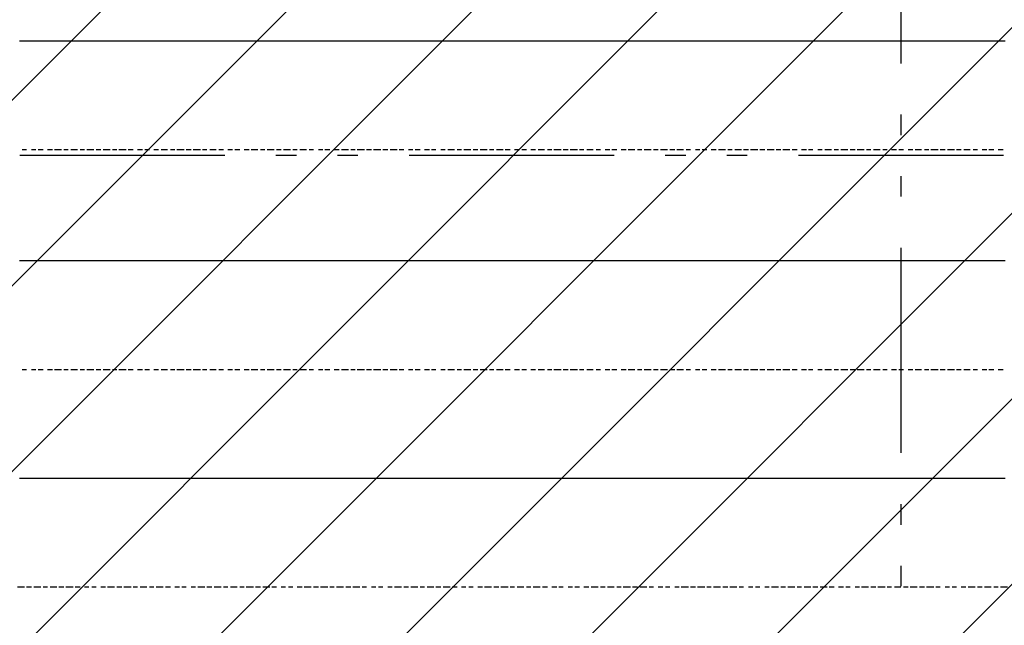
# Model space of a CAD drawing. Extents: x 997 to 109698, y 921 to 94021.
# Tile 508 of 656: x 20085 to 21887, y 46170 to 47277. Entities that reach past the tile are written whole.
import ezdxf

# ---------------------------------------------------------------- set-up
doc = ezdxf.new("R2010")
doc.units = 0
doc.header["$MEASUREMENT"] = 0
for name, color, linetype in [('12', 7, 'CONTINUOUS'), ('28', 7, 'CONTINUOUS'), ('40', 7, 'CONTINUOUS')]:
    doc.layers.add(name, color=color, linetype=linetype)

msp = doc.modelspace()

# ---------------------------------------------------------------- linework, layer by layer
at = {"layer": '12', "color": 5}
for p, q in [((20084.630503, 47238.563401), (20097.630503, 47238.563401)), ((20097.630503, 47238.563401), (20106.630503, 47238.563401)), ((20106.630503, 47238.563401), (20114.630503, 47238.563401)), ((20114.630503, 47238.563401), (20127.630503, 47238.563401)), ((20127.630503, 47238.563401), (20135.630503, 47238.563401)), ((20135.630503, 47238.563401), (20148.630503, 47238.563401)), ((20148.630503, 47238.563401), (20156.630503, 47238.563401)), ((20156.630503, 47238.563401), (20165.630503, 47238.563401)), ((20165.630503, 47238.563401), (20178.630503, 47238.563401)), ((20178.630503, 47238.563401), (20186.630503, 47238.563401)), ((20186.630503, 47238.563401), (20195.630503, 47238.563401)), ((20195.630503, 47238.563401), (20207.630503, 47238.563401)), ((20207.630503, 47238.563401), (20216.630503, 47238.563401)), ((20216.630503, 47238.563401), (20224.630503, 47238.563401)), ((20224.630503, 47238.563401), (20237.630503, 47238.563401)), ((20237.630503, 47238.563401), (20245.630503, 47238.563401)), ((20245.630503, 47238.563401), (20258.630503, 47238.563401)), ((20258.630503, 47238.563401), (20266.630503, 47238.563401)), ((20266.630503, 47238.563401), (20275.630503, 47238.563401)), ((20275.630503, 47238.563401), (20288.630503, 47238.563401)), ((20288.630503, 47238.563401), (20296.630503, 47238.563401)), ((20296.630503, 47238.563401), (20305.630503, 47238.563401)), ((20305.630503, 47238.563401), (20317.630503, 47238.563401)), ((20317.630503, 47238.563401), (20326.630503, 47238.563401)), ((20326.630503, 47238.563401), (20334.630503, 47238.563401)), ((20334.630503, 47238.563401), (20347.630503, 47238.563401)), ((20347.630503, 47238.563401), (20355.630503, 47238.563401)), ((20355.630503, 47238.563401), (20368.630503, 47238.563401)), ((20368.630503, 47238.563401), (20377.630503, 47238.563401)), ((20377.630503, 47238.563401), (20385.630503, 47238.563401)), ((20385.630503, 47238.563401), (20398.630503, 47238.563401)), ((20398.630503, 47238.563401), (20406.630503, 47238.563401)), ((20406.630503, 47238.563401), (20415.630503, 47238.563401)), ((20415.630503, 47238.563401), (20427.630503, 47238.563401)), ((20427.630503, 47238.563401), (20436.630503, 47238.563401)), ((20436.630503, 47238.563401), (20444.630503, 47238.563401)), ((20444.630503, 47238.563401), (20457.630503, 47238.563401)), ((20457.630503, 47238.563401), (20465.630503, 47238.563401)), ((20465.630503, 47238.563401), (20478.630503, 47238.563401)), ((20478.630503, 47238.563401), (20487.630503, 47238.563401)), ((20487.630503, 47238.563401), (20495.630503, 47238.563401)), ((20495.630503, 47238.563401), (20508.630503, 47238.563401)), ((20508.630503, 47238.563401), (20516.630503, 47238.563401)), ((20516.630503, 47238.563401), (20525.630503, 47238.563401)), ((20525.630503, 47238.563401), (20537.630503, 47238.563401)), ((20537.630503, 47238.563401), (20546.630503, 47238.563401)), ((20546.630503, 47238.563401), (20554.630503, 47238.563401)), ((20554.630503, 47238.563401), (20567.630503, 47238.563401)), ((20567.630503, 47238.563401), (20576.630503, 47238.563401)), ((20576.630503, 47238.563401), (20584.630503, 47238.563401)), ((20584.630503, 47238.563401), (20597.630503, 47238.563401)), ((20597.630503, 47238.563401), (20605.630503, 47238.563401)), ((20605.630503, 47238.563401), (20618.630503, 47238.563401)), ((20618.630503, 47238.563401), (20626.630503, 47238.563401)), ((20626.630503, 47238.563401), (20635.630503, 47238.563401)), ((20635.630503, 47238.563401), (20648.630503, 47238.563401)), ((20648.630503, 47238.563401), (20656.630503, 47238.563401)), ((20656.630503, 47238.563401), (20664.630503, 47238.563401)), ((20664.630503, 47238.563401), (20677.630503, 47238.563401)), ((20677.630503, 47238.563401), (20686.630503, 47238.563401)), ((20686.630503, 47238.563401), (20694.630503, 47238.563401)), ((20694.630503, 47238.563401), (20707.630503, 47238.563401)), ((20707.630503, 47238.563401), (20715.630503, 47238.563401)), ((20715.630503, 47238.563401), (20728.630503, 47238.563401)), ((20728.630503, 47238.563401), (20736.630503, 47238.563401)), ((20736.630503, 47238.563401), (20745.630503, 47238.563401)), ((20745.630503, 47238.563401), (20758.630503, 47238.563401)), ((20758.630503, 47238.563401), (20766.630503, 47238.563401)), ((20766.630503, 47238.563401), (20775.630503, 47238.563401)), ((20775.630503, 47238.563401), (20787.630503, 47238.563401)), ((20787.630503, 47238.563401), (20796.630503, 47238.563401)), ((20796.630503, 47238.563401), (20804.630503, 47238.563401)), ((20804.630503, 47238.563401), (20817.630503, 47238.563401)), ((20817.630503, 47238.563401), (20825.630503, 47238.563401)), ((20825.630503, 47238.563401), (20838.630503, 47238.563401)), ((20838.630503, 47238.563401), (20846.630503, 47238.563401)), ((20846.630503, 47238.563401), (20855.630503, 47238.563401)), ((20855.630503, 47238.563401), (20868.630503, 47238.563401)), ((20868.630503, 47238.563401), (20876.630503, 47238.563401)), ((20876.630503, 47238.563401), (20885.630503, 47238.563401)), ((20885.630503, 47238.563401), (20897.630503, 47238.563401)), ((20897.630503, 47238.563401), (20906.630503, 47238.563401)), ((20906.630503, 47238.563401), (20914.630503, 47238.563401)), ((20914.630503, 47238.563401), (20927.630503, 47238.563401)), ((20927.630503, 47238.563401), (20935.630503, 47238.563401)), ((20935.630503, 47238.563401), (20948.630503, 47238.563401)), ((20948.630503, 47238.563401), (20957.630503, 47238.563401)), ((20957.630503, 47238.563401), (20965.630503, 47238.563401)), ((20965.630503, 47238.563401), (20978.630503, 47238.563401)), ((20978.630503, 47238.563401), (20986.630503, 47238.563401)), ((20986.630503, 47238.563401), (20995.630503, 47238.563401)), ((20995.630503, 47238.563401), (21007.630503, 47238.563401)), ((21007.630503, 47238.563401), (21016.630503, 47238.563401)), ((21016.630503, 47238.563401), (21024.630503, 47238.563401)), ((21024.630503, 47238.563401), (21037.630503, 47238.563401)), ((21037.630503, 47238.563401), (21045.630503, 47238.563401)), ((21045.630503, 47238.563401), (21058.630503, 47238.563401)), ((21058.630503, 47238.563401), (21067.630503, 47238.563401)), ((21067.630503, 47238.563401), (21075.630503, 47238.563401)), ((21075.630503, 47238.563401), (21088.630503, 47238.563401)), ((21088.630503, 47238.563401), (21096.630503, 47238.563401)), ((21096.630503, 47238.563401), (21105.630503, 47238.563401)), ((21105.630503, 47238.563401), (21117.630503, 47238.563401)), ((21117.630503, 47238.563401), (21126.630503, 47238.563401)), ((21126.630503, 47238.563401), (21134.630503, 47238.563401)), ((21134.630503, 47238.563401), (21147.630503, 47238.563401)), ((21147.630503, 47238.563401), (21156.630503, 47238.563401)), ((21156.630503, 47238.563401), (21164.630503, 47238.563401)), ((21164.630503, 47238.563401), (21177.630503, 47238.563401)), ((21177.630503, 47238.563401), (21185.630503, 47238.563401)), ((21185.630503, 47238.563401), (21198.630503, 47238.563401)), ((21198.630503, 47238.563401), (21206.630503, 47238.563401)), ((21206.630503, 47238.563401), (21215.630503, 47238.563401)), ((21215.630503, 47238.563401), (21227.630503, 47238.563401)), ((21227.630503, 47238.563401), (21236.630503, 47238.563401)), ((21236.630503, 47238.563401), (21244.630503, 47238.563401)), ((21244.630503, 47238.563401), (21257.630503, 47238.563401)), ((21257.630503, 47238.563401), (21266.630503, 47238.563401)), ((21266.630503, 47238.563401), (21274.630503, 47238.563401)), ((21274.630503, 47238.563401), (21287.630503, 47238.563401)), ((21287.630503, 47238.563401), (21295.630503, 47238.563401)), ((21295.630503, 47238.563401), (21308.630503, 47238.563401)), ((21308.630503, 47238.563401), (21316.630503, 47238.563401)), ((21316.630503, 47238.563401), (21325.630503, 47238.563401)), ((21325.630503, 47238.563401), (21338.630503, 47238.563401)), ((21338.630503, 47238.563401), (21346.630503, 47238.563401)), ((21346.630503, 47238.563401), (21354.630503, 47238.563401)), ((21354.630503, 47238.563401), (21367.630503, 47238.563401)), ((21367.630503, 47238.563401), (21376.630503, 47238.563401)), ((21376.630503, 47238.563401), (21384.630503, 47238.563401)), ((21384.630503, 47238.563401), (21397.630503, 47238.563401)), ((21397.630503, 47238.563401), (21405.630503, 47238.563401)), ((21405.630503, 47238.563401), (21418.630503, 47238.563401)), ((21418.630503, 47238.563401), (21426.630503, 47238.563401)), ((21426.630503, 47238.563401), (21435.630503, 47238.563401)), ((21435.630503, 47238.563401), (21448.630503, 47238.563401)), ((21448.630503, 47238.563401), (21456.630503, 47238.563401)), ((21456.630503, 47238.563401), (21465.630503, 47238.563401)), ((21465.630503, 47238.563401), (21477.630503, 47238.563401)), ((21477.630503, 47238.563401), (21486.630503, 47238.563401)), ((21486.630503, 47238.563401), (21494.630503, 47238.563401)), ((21494.630503, 47238.563401), (21507.630503, 47238.563401)), ((21507.630503, 47238.563401), (21515.630503, 47238.563401)), ((21515.630503, 47238.563401), (21528.630503, 47238.563401)), ((21528.630503, 47238.563401), (21536.630503, 47238.563401)), ((21536.630503, 47238.563401), (21545.630503, 47238.563401)), ((21545.630503, 47238.563401), (21558.630503, 47238.563401)), ((21558.630503, 47238.563401), (21566.630503, 47238.563401)), ((21566.630503, 47238.563401), (21575.630503, 47238.563401)), ((21575.630503, 47238.563401), (21587.630503, 47238.563401)), ((21587.630503, 47238.563401), (21596.630503, 47238.563401)), ((21596.630503, 47238.563401), (21604.630503, 47238.563401)), ((21604.630503, 47238.563401), (21617.630503, 47238.563401)), ((21617.630503, 47238.563401), (21625.630503, 47238.563401)), ((21625.630503, 47238.563401), (21638.630503, 47238.563401)), ((21638.630503, 47238.563401), (21647.630503, 47238.563401)), ((21647.630503, 47238.563401), (21655.630503, 47238.563401)), ((21655.630503, 47238.563401), (21668.630503, 47238.563401)), ((21668.630503, 47238.563401), (21676.630503, 47238.563401)), ((21676.630503, 47238.563401), (21685.630503, 47238.563401)), ((21685.630503, 47238.563401), (21697.630503, 47238.563401)), ((21697.630503, 47238.563401), (21706.630503, 47238.563401)), ((21706.630503, 47238.563401), (21714.630503, 47238.563401)), ((21714.630503, 47238.563401), (21727.630503, 47238.563401)), ((21727.630503, 47238.563401), (21735.630503, 47238.563401)), ((21735.630503, 47238.563401), (21744.630503, 47238.563401)), ((21744.630503, 47238.563401), (21757.630503, 47238.563401)), ((21757.630503, 47238.563401), (21765.630503, 47238.563401)), ((21765.630503, 47238.563401), (21778.630503, 47238.563401)), ((21778.630503, 47238.563401), (21786.630503, 47238.563401)), ((21786.630503, 47238.563401), (21795.630503, 47238.563401)), ((21795.630503, 47238.563401), (21807.630503, 47238.563401)), ((21807.630503, 47238.563401), (21816.630503, 47238.563401)), ((21816.630503, 47238.563401), (21824.630503, 47238.563401)), ((21824.630503, 47238.563401), (21837.630503, 47238.563401)), ((21837.630503, 47238.563401), (21846.630503, 47238.563401)), ((21846.630503, 47238.563401), (21854.630503, 47238.563401)), ((21854.630503, 47238.563401), (21867.630503, 47238.563401)), ((21867.630503, 47238.563401), (21875.630503, 47238.563401)), ((21875.630503, 47238.563401), (21888.630503, 47238.563401)), ((20084.630503, 46836.563401), (20097.630503, 46836.563401)), ((20097.630503, 46836.563401), (20106.630503, 46836.563401)), ((20106.630503, 46836.563401), (20114.630503, 46836.563401)), ((20114.630503, 46836.563401), (20127.630503, 46836.563401)), ((20127.630503, 46836.563401), (20135.630503, 46836.563401)), ((20135.630503, 46836.563401), (20148.630503, 46836.563401)), ((20148.630503, 46836.563401), (20156.630503, 46836.563401)), ((20156.630503, 46836.563401), (20165.630503, 46836.563401)), ((20165.630503, 46836.563401), (20178.630503, 46836.563401)), ((20178.630503, 46836.563401), (20186.630503, 46836.563401)), ((20186.630503, 46836.563401), (20195.630503, 46836.563401)), ((20195.630503, 46836.563401), (20207.630503, 46836.563401)), ((20207.630503, 46836.563401), (20216.630503, 46836.563401)), ((20216.630503, 46836.563401), (20224.630503, 46836.563401)), ((20224.630503, 46836.563401), (20237.630503, 46836.563401)), ((20237.630503, 46836.563401), (20245.630503, 46836.563401)), ((20245.630503, 46836.563401), (20258.630503, 46836.563401)), ((20258.630503, 46836.563401), (20266.630503, 46836.563401)), ((20266.630503, 46836.563401), (20275.630503, 46836.563401)), ((20275.630503, 46836.563401), (20288.630503, 46836.563401)), ((20288.630503, 46836.563401), (20296.630503, 46836.563401)), ((20296.630503, 46836.563401), (20305.630503, 46836.563401)), ((20305.630503, 46836.563401), (20317.630503, 46836.563401)), ((20317.630503, 46836.563401), (20326.630503, 46836.563401)), ((20326.630503, 46836.563401), (20334.630503, 46836.563401)), ((20334.630503, 46836.563401), (20347.630503, 46836.563401)), ((20347.630503, 46836.563401), (20355.630503, 46836.563401)), ((20355.630503, 46836.563401), (20368.630503, 46836.563401)), ((20368.630503, 46836.563401), (20377.630503, 46836.563401)), ((20377.630503, 46836.563401), (20385.630503, 46836.563401)), ((20385.630503, 46836.563401), (20398.630503, 46836.563401)), ((20398.630503, 46836.563401), (20406.630503, 46836.563401)), ((20406.630503, 46836.563401), (20415.630503, 46836.563401)), ((20415.630503, 46836.563401), (20427.630503, 46836.563401)), ((20427.630503, 46836.563401), (20436.630503, 46836.563401)), ((20436.630503, 46836.563401), (20444.630503, 46836.563401)), ((20444.630503, 46836.563401), (20457.630503, 46836.563401)), ((20457.630503, 46836.563401), (20465.630503, 46836.563401)), ((20465.630503, 46836.563401), (20478.630503, 46836.563401)), ((20478.630503, 46836.563401), (20487.630503, 46836.563401)), ((20487.630503, 46836.563401), (20495.630503, 46836.563401)), ((20495.630503, 46836.563401), (20508.630503, 46836.563401)), ((20508.630503, 46836.563401), (20516.630503, 46836.563401)), ((20516.630503, 46836.563401), (20525.630503, 46836.563401)), ((20525.630503, 46836.563401), (20537.630503, 46836.563401)), ((20537.630503, 46836.563401), (20546.630503, 46836.563401)), ((20546.630503, 46836.563401), (20554.630503, 46836.563401)), ((20554.630503, 46836.563401), (20567.630503, 46836.563401)), ((20567.630503, 46836.563401), (20576.630503, 46836.563401)), ((20576.630503, 46836.563401), (20584.630503, 46836.563401)), ((20584.630503, 46836.563401), (20597.630503, 46836.563401)), ((20597.630503, 46836.563401), (20605.630503, 46836.563401)), ((20605.630503, 46836.563401), (20618.630503, 46836.563401)), ((20618.630503, 46836.563401), (20626.630503, 46836.563401)), ((20626.630503, 46836.563401), (20635.630503, 46836.563401)), ((20635.630503, 46836.563401), (20648.630503, 46836.563401)), ((20648.630503, 46836.563401), (20656.630503, 46836.563401)), ((20656.630503, 46836.563401), (20664.630503, 46836.563401)), ((20664.630503, 46836.563401), (20677.630503, 46836.563401)), ((20677.630503, 46836.563401), (20686.630503, 46836.563401)), ((20686.630503, 46836.563401), (20694.630503, 46836.563401)), ((20694.630503, 46836.563401), (20707.630503, 46836.563401)), ((20707.630503, 46836.563401), (20715.630503, 46836.563401)), ((20715.630503, 46836.563401), (20728.630503, 46836.563401)), ((20728.630503, 46836.563401), (20736.630503, 46836.563401)), ((20736.630503, 46836.563401), (20745.630503, 46836.563401)), ((20745.630503, 46836.563401), (20758.630503, 46836.563401)), ((20758.630503, 46836.563401), (20766.630503, 46836.563401)), ((20766.630503, 46836.563401), (20775.630503, 46836.563401)), ((20775.630503, 46836.563401), (20787.630503, 46836.563401)), ((20787.630503, 46836.563401), (20796.630503, 46836.563401)), ((20796.630503, 46836.563401), (20804.630503, 46836.563401)), ((20804.630503, 46836.563401), (20817.630503, 46836.563401)), ((20817.630503, 46836.563401), (20825.630503, 46836.563401)), ((20825.630503, 46836.563401), (20838.630503, 46836.563401)), ((20838.630503, 46836.563401), (20846.630503, 46836.563401)), ((20846.630503, 46836.563401), (20855.630503, 46836.563401)), ((20855.630503, 46836.563401), (20868.630503, 46836.563401)), ((20868.630503, 46836.563401), (20876.630503, 46836.563401)), ((20876.630503, 46836.563401), (20885.630503, 46836.563401)), ((20885.630503, 46836.563401), (20897.630503, 46836.563401)), ((20897.630503, 46836.563401), (20906.630503, 46836.563401)), ((20906.630503, 46836.563401), (20914.630503, 46836.563401)), ((20914.630503, 46836.563401), (20927.630503, 46836.563401)), ((20927.630503, 46836.563401), (20935.630503, 46836.563401)), ((20935.630503, 46836.563401), (20948.630503, 46836.563401)), ((20948.630503, 46836.563401), (20957.630503, 46836.563401)), ((20957.630503, 46836.563401), (20965.630503, 46836.563401)), ((20965.630503, 46836.563401), (20978.630503, 46836.563401)), ((20978.630503, 46836.563401), (20986.630503, 46836.563401)), ((20986.630503, 46836.563401), (20995.630503, 46836.563401)), ((20995.630503, 46836.563401), (21007.630503, 46836.563401)), ((21007.630503, 46836.563401), (21016.630503, 46836.563401)), ((21016.630503, 46836.563401), (21024.630503, 46836.563401)), ((21024.630503, 46836.563401), (21037.630503, 46836.563401)), ((21037.630503, 46836.563401), (21045.630503, 46836.563401)), ((21045.630503, 46836.563401), (21058.630503, 46836.563401)), ((21058.630503, 46836.563401), (21067.630503, 46836.563401)), ((21067.630503, 46836.563401), (21075.630503, 46836.563401)), ((21075.630503, 46836.563401), (21088.630503, 46836.563401)), ((21088.630503, 46836.563401), (21096.630503, 46836.563401)), ((21096.630503, 46836.563401), (21105.630503, 46836.563401)), ((21105.630503, 46836.563401), (21117.630503, 46836.563401)), ((21117.630503, 46836.563401), (21126.630503, 46836.563401)), ((21126.630503, 46836.563401), (21134.630503, 46836.563401)), ((21134.630503, 46836.563401), (21147.630503, 46836.563401)), ((21147.630503, 46836.563401), (21156.630503, 46836.563401)), ((21156.630503, 46836.563401), (21164.630503, 46836.563401)), ((21164.630503, 46836.563401), (21177.630503, 46836.563401)), ((21177.630503, 46836.563401), (21185.630503, 46836.563401)), ((21185.630503, 46836.563401), (21198.630503, 46836.563401)), ((21198.630503, 46836.563401), (21206.630503, 46836.563401)), ((21206.630503, 46836.563401), (21215.630503, 46836.563401)), ((21215.630503, 46836.563401), (21227.630503, 46836.563401)), ((21227.630503, 46836.563401), (21236.630503, 46836.563401)), ((21236.630503, 46836.563401), (21244.630503, 46836.563401)), ((21244.630503, 46836.563401), (21257.630503, 46836.563401)), ((21257.630503, 46836.563401), (21266.630503, 46836.563401)), ((21266.630503, 46836.563401), (21274.630503, 46836.563401)), ((21274.630503, 46836.563401), (21287.630503, 46836.563401)), ((21287.630503, 46836.563401), (21295.630503, 46836.563401)), ((21295.630503, 46836.563401), (21308.630503, 46836.563401)), ((21308.630503, 46836.563401), (21316.630503, 46836.563401)), ((21316.630503, 46836.563401), (21325.630503, 46836.563401)), ((21325.630503, 46836.563401), (21338.630503, 46836.563401)), ((21338.630503, 46836.563401), (21346.630503, 46836.563401)), ((21346.630503, 46836.563401), (21354.630503, 46836.563401)), ((21354.630503, 46836.563401), (21367.630503, 46836.563401)), ((21367.630503, 46836.563401), (21376.630503, 46836.563401)), ((21376.630503, 46836.563401), (21384.630503, 46836.563401)), ((21384.630503, 46836.563401), (21397.630503, 46836.563401)), ((21397.630503, 46836.563401), (21405.630503, 46836.563401)), ((21405.630503, 46836.563401), (21418.630503, 46836.563401)), ((21418.630503, 46836.563401), (21426.630503, 46836.563401)), ((21426.630503, 46836.563401), (21435.630503, 46836.563401)), ((21435.630503, 46836.563401), (21448.630503, 46836.563401)), ((21448.630503, 46836.563401), (21456.630503, 46836.563401)), ((21456.630503, 46836.563401), (21465.630503, 46836.563401)), ((21465.630503, 46836.563401), (21477.630503, 46836.563401)), ((21477.630503, 46836.563401), (21486.630503, 46836.563401)), ((21486.630503, 46836.563401), (21494.630503, 46836.563401)), ((21494.630503, 46836.563401), (21507.630503, 46836.563401)), ((21507.630503, 46836.563401), (21515.630503, 46836.563401)), ((21515.630503, 46836.563401), (21528.630503, 46836.563401)), ((21528.630503, 46836.563401), (21536.630503, 46836.563401)), ((21536.630503, 46836.563401), (21545.630503, 46836.563401)), ((21545.630503, 46836.563401), (21558.630503, 46836.563401)), ((21558.630503, 46836.563401), (21566.630503, 46836.563401)), ((21566.630503, 46836.563401), (21575.630503, 46836.563401)), ((21575.630503, 46836.563401), (21587.630503, 46836.563401)), ((21587.630503, 46836.563401), (21596.630503, 46836.563401)), ((21596.630503, 46836.563401), (21604.630503, 46836.563401)), ((21604.630503, 46836.563401), (21617.630503, 46836.563401)), ((21617.630503, 46836.563401), (21625.630503, 46836.563401)), ((21625.630503, 46836.563401), (21638.630503, 46836.563401)), ((21638.630503, 46836.563401), (21647.630503, 46836.563401)), ((21647.630503, 46836.563401), (21655.630503, 46836.563401)), ((21655.630503, 46836.563401), (21668.630503, 46836.563401)), ((21668.630503, 46836.563401), (21676.630503, 46836.563401)), ((21676.630503, 46836.563401), (21685.630503, 46836.563401)), ((21685.630503, 46836.563401), (21697.630503, 46836.563401)), ((21697.630503, 46836.563401), (21706.630503, 46836.563401)), ((21706.630503, 46836.563401), (21714.630503, 46836.563401)), ((21714.630503, 46836.563401), (21727.630503, 46836.563401)), ((21727.630503, 46836.563401), (21735.630503, 46836.563401)), ((21735.630503, 46836.563401), (21744.630503, 46836.563401)), ((21744.630503, 46836.563401), (21757.630503, 46836.563401)), ((21757.630503, 46836.563401), (21765.630503, 46836.563401)), ((21765.630503, 46836.563401), (21778.630503, 46836.563401)), ((21778.630503, 46836.563401), (21786.630503, 46836.563401)), ((21786.630503, 46836.563401), (21795.630503, 46836.563401)), ((21795.630503, 46836.563401), (21807.630503, 46836.563401)), ((21807.630503, 46836.563401), (21816.630503, 46836.563401)), ((21816.630503, 46836.563401), (21824.630503, 46836.563401)), ((21824.630503, 46836.563401), (21837.630503, 46836.563401)), ((21837.630503, 46836.563401), (21846.630503, 46836.563401)), ((21846.630503, 46836.563401), (21854.630503, 46836.563401)), ((21854.630503, 46836.563401), (21867.630503, 46836.563401)), ((21867.630503, 46836.563401), (21875.630503, 46836.563401)), ((21875.630503, 46836.563401), (21888.630503, 46836.563401)), ((20084.630503, 46438.563401), (20097.630503, 46438.563401)), ((20097.630503, 46438.563401), (20106.630503, 46438.563401)), ((20106.630503, 46438.563401), (20114.630503, 46438.563401)), ((20114.630503, 46438.563401), (20127.630503, 46438.563401)), ((20127.630503, 46438.563401), (20135.630503, 46438.563401)), ((20135.630503, 46438.563401), (20148.630503, 46438.563401)), ((20148.630503, 46438.563401), (20156.630503, 46438.563401)), ((20156.630503, 46438.563401), (20165.630503, 46438.563401)), ((20165.630503, 46438.563401), (20178.630503, 46438.563401)), ((20178.630503, 46438.563401), (20186.630503, 46438.563401)), ((20186.630503, 46438.563401), (20195.630503, 46438.563401)), ((20195.630503, 46438.563401), (20207.630503, 46438.563401)), ((20207.630503, 46438.563401), (20216.630503, 46438.563401)), ((20216.630503, 46438.563401), (20224.630503, 46438.563401)), ((20224.630503, 46438.563401), (20237.630503, 46438.563401)), ((20237.630503, 46438.563401), (20245.630503, 46438.563401)), ((20245.630503, 46438.563401), (20258.630503, 46438.563401)), ((20258.630503, 46438.563401), (20266.630503, 46438.563401)), ((20266.630503, 46438.563401), (20275.630503, 46438.563401)), ((20275.630503, 46438.563401), (20288.630503, 46438.563401)), ((20288.630503, 46438.563401), (20296.630503, 46438.563401)), ((20296.630503, 46438.563401), (20305.630503, 46438.563401)), ((20305.630503, 46438.563401), (20317.630503, 46438.563401)), ((20317.630503, 46438.563401), (20326.630503, 46438.563401)), ((20326.630503, 46438.563401), (20334.630503, 46438.563401)), ((20334.630503, 46438.563401), (20347.630503, 46438.563401)), ((20347.630503, 46438.563401), (20355.630503, 46438.563401)), ((20355.630503, 46438.563401), (20368.630503, 46438.563401)), ((20368.630503, 46438.563401), (20377.630503, 46438.563401)), ((20377.630503, 46438.563401), (20385.630503, 46438.563401)), ((20385.630503, 46438.563401), (20398.630503, 46438.563401)), ((20398.630503, 46438.563401), (20406.630503, 46438.563401)), ((20406.630503, 46438.563401), (20415.630503, 46438.563401)), ((20415.630503, 46438.563401), (20427.630503, 46438.563401)), ((20427.630503, 46438.563401), (20436.630503, 46438.563401)), ((20436.630503, 46438.563401), (20444.630503, 46438.563401)), ((20444.630503, 46438.563401), (20457.630503, 46438.563401)), ((20457.630503, 46438.563401), (20465.630503, 46438.563401)), ((20465.630503, 46438.563401), (20478.630503, 46438.563401)), ((20478.630503, 46438.563401), (20487.630503, 46438.563401)), ((20487.630503, 46438.563401), (20495.630503, 46438.563401)), ((20495.630503, 46438.563401), (20508.630503, 46438.563401)), ((20508.630503, 46438.563401), (20516.630503, 46438.563401)), ((20516.630503, 46438.563401), (20525.630503, 46438.563401)), ((20525.630503, 46438.563401), (20537.630503, 46438.563401)), ((20537.630503, 46438.563401), (20546.630503, 46438.563401)), ((20546.630503, 46438.563401), (20554.630503, 46438.563401)), ((20554.630503, 46438.563401), (20567.630503, 46438.563401)), ((20567.630503, 46438.563401), (20576.630503, 46438.563401)), ((20576.630503, 46438.563401), (20584.630503, 46438.563401)), ((20584.630503, 46438.563401), (20597.630503, 46438.563401)), ((20597.630503, 46438.563401), (20605.630503, 46438.563401)), ((20605.630503, 46438.563401), (20618.630503, 46438.563401)), ((20618.630503, 46438.563401), (20626.630503, 46438.563401)), ((20626.630503, 46438.563401), (20635.630503, 46438.563401)), ((20635.630503, 46438.563401), (20648.630503, 46438.563401)), ((20648.630503, 46438.563401), (20656.630503, 46438.563401)), ((20656.630503, 46438.563401), (20664.630503, 46438.563401)), ((20664.630503, 46438.563401), (20677.630503, 46438.563401)), ((20677.630503, 46438.563401), (20686.630503, 46438.563401)), ((20686.630503, 46438.563401), (20694.630503, 46438.563401)), ((20694.630503, 46438.563401), (20707.630503, 46438.563401)), ((20707.630503, 46438.563401), (20715.630503, 46438.563401)), ((20715.630503, 46438.563401), (20728.630503, 46438.563401)), ((20728.630503, 46438.563401), (20736.630503, 46438.563401)), ((20736.630503, 46438.563401), (20745.630503, 46438.563401)), ((20745.630503, 46438.563401), (20758.630503, 46438.563401)), ((20758.630503, 46438.563401), (20766.630503, 46438.563401)), ((20766.630503, 46438.563401), (20775.630503, 46438.563401)), ((20775.630503, 46438.563401), (20787.630503, 46438.563401)), ((20787.630503, 46438.563401), (20796.630503, 46438.563401)), ((20796.630503, 46438.563401), (20804.630503, 46438.563401)), ((20804.630503, 46438.563401), (20817.630503, 46438.563401)), ((20817.630503, 46438.563401), (20825.630503, 46438.563401)), ((20825.630503, 46438.563401), (20838.630503, 46438.563401)), ((20838.630503, 46438.563401), (20846.630503, 46438.563401)), ((20846.630503, 46438.563401), (20855.630503, 46438.563401)), ((20855.630503, 46438.563401), (20868.630503, 46438.563401)), ((20868.630503, 46438.563401), (20876.630503, 46438.563401)), ((20876.630503, 46438.563401), (20885.630503, 46438.563401)), ((20885.630503, 46438.563401), (20897.630503, 46438.563401)), ((20897.630503, 46438.563401), (20906.630503, 46438.563401)), ((20906.630503, 46438.563401), (20914.630503, 46438.563401)), ((20914.630503, 46438.563401), (20927.630503, 46438.563401)), ((20927.630503, 46438.563401), (20935.630503, 46438.563401)), ((20935.630503, 46438.563401), (20948.630503, 46438.563401)), ((20948.630503, 46438.563401), (20957.630503, 46438.563401)), ((20957.630503, 46438.563401), (20965.630503, 46438.563401)), ((20965.630503, 46438.563401), (20978.630503, 46438.563401)), ((20978.630503, 46438.563401), (20986.630503, 46438.563401)), ((20986.630503, 46438.563401), (20995.630503, 46438.563401)), ((20995.630503, 46438.563401), (21007.630503, 46438.563401)), ((21007.630503, 46438.563401), (21016.630503, 46438.563401)), ((21016.630503, 46438.563401), (21024.630503, 46438.563401)), ((21024.630503, 46438.563401), (21037.630503, 46438.563401)), ((21037.630503, 46438.563401), (21045.630503, 46438.563401)), ((21045.630503, 46438.563401), (21058.630503, 46438.563401)), ((21058.630503, 46438.563401), (21067.630503, 46438.563401)), ((21067.630503, 46438.563401), (21075.630503, 46438.563401)), ((21075.630503, 46438.563401), (21088.630503, 46438.563401)), ((21088.630503, 46438.563401), (21096.630503, 46438.563401)), ((21096.630503, 46438.563401), (21105.630503, 46438.563401)), ((21105.630503, 46438.563401), (21117.630503, 46438.563401)), ((21117.630503, 46438.563401), (21126.630503, 46438.563401)), ((21126.630503, 46438.563401), (21134.630503, 46438.563401)), ((21134.630503, 46438.563401), (21147.630503, 46438.563401)), ((21147.630503, 46438.563401), (21156.630503, 46438.563401)), ((21156.630503, 46438.563401), (21164.630503, 46438.563401)), ((21164.630503, 46438.563401), (21177.630503, 46438.563401)), ((21177.630503, 46438.563401), (21185.630503, 46438.563401)), ((21185.630503, 46438.563401), (21198.630503, 46438.563401)), ((21198.630503, 46438.563401), (21206.630503, 46438.563401)), ((21206.630503, 46438.563401), (21215.630503, 46438.563401)), ((21215.630503, 46438.563401), (21227.630503, 46438.563401)), ((21227.630503, 46438.563401), (21236.630503, 46438.563401)), ((21236.630503, 46438.563401), (21244.630503, 46438.563401)), ((21244.630503, 46438.563401), (21257.630503, 46438.563401)), ((21257.630503, 46438.563401), (21266.630503, 46438.563401)), ((21266.630503, 46438.563401), (21274.630503, 46438.563401)), ((21274.630503, 46438.563401), (21287.630503, 46438.563401)), ((21287.630503, 46438.563401), (21295.630503, 46438.563401)), ((21295.630503, 46438.563401), (21308.630503, 46438.563401)), ((21308.630503, 46438.563401), (21316.630503, 46438.563401)), ((21316.630503, 46438.563401), (21325.630503, 46438.563401)), ((21325.630503, 46438.563401), (21338.630503, 46438.563401)), ((21338.630503, 46438.563401), (21346.630503, 46438.563401)), ((21346.630503, 46438.563401), (21354.630503, 46438.563401)), ((21354.630503, 46438.563401), (21367.630503, 46438.563401)), ((21367.630503, 46438.563401), (21376.630503, 46438.563401)), ((21376.630503, 46438.563401), (21384.630503, 46438.563401)), ((21384.630503, 46438.563401), (21397.630503, 46438.563401)), ((21397.630503, 46438.563401), (21405.630503, 46438.563401)), ((21405.630503, 46438.563401), (21418.630503, 46438.563401)), ((21418.630503, 46438.563401), (21426.630503, 46438.563401)), ((21426.630503, 46438.563401), (21435.630503, 46438.563401)), ((21435.630503, 46438.563401), (21448.630503, 46438.563401)), ((21448.630503, 46438.563401), (21456.630503, 46438.563401)), ((21456.630503, 46438.563401), (21465.630503, 46438.563401)), ((21465.630503, 46438.563401), (21477.630503, 46438.563401)), ((21477.630503, 46438.563401), (21486.630503, 46438.563401)), ((21486.630503, 46438.563401), (21494.630503, 46438.563401)), ((21494.630503, 46438.563401), (21507.630503, 46438.563401)), ((21507.630503, 46438.563401), (21515.630503, 46438.563401)), ((21515.630503, 46438.563401), (21528.630503, 46438.563401)), ((21528.630503, 46438.563401), (21536.630503, 46438.563401)), ((21536.630503, 46438.563401), (21545.630503, 46438.563401)), ((21545.630503, 46438.563401), (21558.630503, 46438.563401)), ((21558.630503, 46438.563401), (21566.630503, 46438.563401)), ((21566.630503, 46438.563401), (21575.630503, 46438.563401)), ((21575.630503, 46438.563401), (21587.630503, 46438.563401)), ((21587.630503, 46438.563401), (21596.630503, 46438.563401)), ((21596.630503, 46438.563401), (21604.630503, 46438.563401)), ((21604.630503, 46438.563401), (21617.630503, 46438.563401)), ((21617.630503, 46438.563401), (21625.630503, 46438.563401)), ((21625.630503, 46438.563401), (21638.630503, 46438.563401)), ((21638.630503, 46438.563401), (21647.630503, 46438.563401)), ((21647.630503, 46438.563401), (21655.630503, 46438.563401)), ((21655.630503, 46438.563401), (21668.630503, 46438.563401)), ((21668.630503, 46438.563401), (21676.630503, 46438.563401)), ((21676.630503, 46438.563401), (21685.630503, 46438.563401)), ((21685.630503, 46438.563401), (21697.630503, 46438.563401)), ((21697.630503, 46438.563401), (21706.630503, 46438.563401)), ((21706.630503, 46438.563401), (21714.630503, 46438.563401)), ((21714.630503, 46438.563401), (21727.630503, 46438.563401)), ((21727.630503, 46438.563401), (21735.630503, 46438.563401)), ((21735.630503, 46438.563401), (21744.630503, 46438.563401)), ((21744.630503, 46438.563401), (21757.630503, 46438.563401)), ((21757.630503, 46438.563401), (21765.630503, 46438.563401)), ((21765.630503, 46438.563401), (21778.630503, 46438.563401)), ((21778.630503, 46438.563401), (21786.630503, 46438.563401)), ((21786.630503, 46438.563401), (21795.630503, 46438.563401)), ((21795.630503, 46438.563401), (21807.630503, 46438.563401)), ((21807.630503, 46438.563401), (21816.630503, 46438.563401)), ((21816.630503, 46438.563401), (21824.630503, 46438.563401)), ((21824.630503, 46438.563401), (21837.630503, 46438.563401)), ((21837.630503, 46438.563401), (21846.630503, 46438.563401)), ((21846.630503, 46438.563401), (21854.630503, 46438.563401)), ((21854.630503, 46438.563401), (21867.630503, 46438.563401)), ((21867.630503, 46438.563401), (21875.630503, 46438.563401)), ((21875.630503, 46438.563401), (21888.630503, 46438.563401))]:
    msp.add_line(p, q, dxfattribs=at)
at = {"layer": '12', "color": 1}
for p, q in [((20089.630503, 47039.563401), (20097.630503, 47039.563401)), ((20106.630503, 47039.563401), (20114.630503, 47039.563401)), ((20118.630503, 47039.563401), (20127.630503, 47039.563401)), ((20135.630503, 47039.563401), (20144.630503, 47039.563401)), ((20148.630503, 47039.563401), (20161.630503, 47039.563401)), ((20165.630503, 47039.563401), (20173.630503, 47039.563401)), ((20178.630503, 47039.563401), (20190.630503, 47039.563401)), ((20195.630503, 47039.563401), (20203.630503, 47039.563401)), ((20207.630503, 47039.563401), (20220.630503, 47039.563401)), ((20224.630503, 47039.563401), (20233.630503, 47039.563401)), ((20237.630503, 47039.563401), (20250.630503, 47039.563401)), ((20254.630503, 47039.563401), (20262.630503, 47039.563401)), ((20266.630503, 47039.563401), (20279.630503, 47039.563401)), ((20283.630503, 47039.563401), (20292.630503, 47039.563401)), ((20300.630503, 47039.563401), (20309.630503, 47039.563401)), ((20313.630503, 47039.563401), (20322.630503, 47039.563401)), ((20330.630503, 47039.563401), (20338.630503, 47039.563401)), ((20343.630503, 47039.563401), (20355.630503, 47039.563401)), ((20360.630503, 47039.563401), (20368.630503, 47039.563401)), ((20372.630503, 47039.563401), (20385.630503, 47039.563401)), ((20389.630503, 47039.563401), (20398.630503, 47039.563401)), ((20402.630503, 47039.563401), (20415.630503, 47039.563401)), ((20419.630503, 47039.563401), (20427.630503, 47039.563401)), ((20432.630503, 47039.563401), (20444.630503, 47039.563401)), ((20449.630503, 47039.563401), (20457.630503, 47039.563401)), ((20465.630503, 47039.563401), (20474.630503, 47039.563401)), ((20478.630503, 47039.563401), (20487.630503, 47039.563401)), ((20495.630503, 47039.563401), (20504.630503, 47039.563401)), ((20508.630503, 47039.563401), (20520.630503, 47039.563401)), ((20525.630503, 47039.563401), (20533.630503, 47039.563401)), ((20537.630503, 47039.563401), (20550.630503, 47039.563401)), ((20554.630503, 47039.563401), (20563.630503, 47039.563401)), ((20567.630503, 47039.563401), (20580.630503, 47039.563401)), ((20584.630503, 47039.563401), (20592.630503, 47039.563401)), ((20597.630503, 47039.563401), (20609.630503, 47039.563401)), ((20614.630503, 47039.563401), (20622.630503, 47039.563401)), ((20631.630503, 47039.563401), (20639.630503, 47039.563401)), ((20643.630503, 47039.563401), (20652.630503, 47039.563401)), ((20660.630503, 47039.563401), (20669.630503, 47039.563401)), ((20673.630503, 47039.563401), (20686.630503, 47039.563401)), ((20690.630503, 47039.563401), (20698.630503, 47039.563401)), ((20702.630503, 47039.563401), (20715.630503, 47039.563401)), ((20719.630503, 47039.563401), (20728.630503, 47039.563401)), ((20732.630503, 47039.563401), (20745.630503, 47039.563401)), ((20749.630503, 47039.563401), (20758.630503, 47039.563401)), ((20762.630503, 47039.563401), (20775.630503, 47039.563401)), ((20779.630503, 47039.563401), (20787.630503, 47039.563401)), ((20796.630503, 47039.563401), (20804.630503, 47039.563401)), ((20808.630503, 47039.563401), (20817.630503, 47039.563401)), ((20825.630503, 47039.563401), (20834.630503, 47039.563401)), ((20838.630503, 47039.563401), (20846.630503, 47039.563401)), ((20855.630503, 47039.563401), (20863.630503, 47039.563401)), ((20868.630503, 47039.563401), (20880.630503, 47039.563401)), ((20885.630503, 47039.563401), (20893.630503, 47039.563401)), ((20897.630503, 47039.563401), (20910.630503, 47039.563401)), ((20914.630503, 47039.563401), (20923.630503, 47039.563401)), ((20927.630503, 47039.563401), (20940.630503, 47039.563401)), ((20944.630503, 47039.563401), (20952.630503, 47039.563401)), ((20957.630503, 47039.563401), (20969.630503, 47039.563401)), ((20973.630503, 47039.563401), (20982.630503, 47039.563401)), ((20990.630503, 47039.563401), (20999.630503, 47039.563401)), ((21003.630503, 47039.563401), (21012.630503, 47039.563401)), ((21020.630503, 47039.563401), (21028.630503, 47039.563401)), ((21033.630503, 47039.563401), (21045.630503, 47039.563401)), ((21050.630503, 47039.563401), (21058.630503, 47039.563401)), ((21062.630503, 47039.563401), (21075.630503, 47039.563401)), ((21079.630503, 47039.563401), (21088.630503, 47039.563401)), ((21092.630503, 47039.563401), (21105.630503, 47039.563401)), ((21109.630503, 47039.563401), (21117.630503, 47039.563401)), ((21122.630503, 47039.563401), (21134.630503, 47039.563401)), ((21139.630503, 47039.563401), (21147.630503, 47039.563401)), ((21156.630503, 47039.563401), (21164.630503, 47039.563401)), ((21168.630503, 47039.563401), (21177.630503, 47039.563401)), ((21185.630503, 47039.563401), (21194.630503, 47039.563401)), ((21198.630503, 47039.563401), (21210.630503, 47039.563401)), ((21215.630503, 47039.563401), (21223.630503, 47039.563401)), ((21227.630503, 47039.563401), (21240.630503, 47039.563401)), ((21244.630503, 47039.563401), (21253.630503, 47039.563401)), ((21257.630503, 47039.563401), (21270.630503, 47039.563401)), ((21274.630503, 47039.563401), (21283.630503, 47039.563401)), ((21287.630503, 47039.563401), (21299.630503, 47039.563401)), ((21304.630503, 47039.563401), (21312.630503, 47039.563401)), ((21321.630503, 47039.563401), (21329.630503, 47039.563401)), ((21333.630503, 47039.563401), (21342.630503, 47039.563401)), ((21350.630503, 47039.563401), (21359.630503, 47039.563401)), ((21363.630503, 47039.563401), (21376.630503, 47039.563401)), ((21380.630503, 47039.563401), (21388.630503, 47039.563401)), ((21393.630503, 47039.563401), (21405.630503, 47039.563401)), ((21409.630503, 47039.563401), (21418.630503, 47039.563401)), ((21422.630503, 47039.563401), (21435.630503, 47039.563401)), ((21439.630503, 47039.563401), (21448.630503, 47039.563401)), ((21452.630503, 47039.563401), (21465.630503, 47039.563401)), ((21469.630503, 47039.563401), (21477.630503, 47039.563401)), ((21481.630503, 47039.563401), (21494.630503, 47039.563401)), ((21498.630503, 47039.563401), (21507.630503, 47039.563401)), ((21515.630503, 47039.563401), (21524.630503, 47039.563401)), ((21528.630503, 47039.563401), (21536.630503, 47039.563401)), ((21545.630503, 47039.563401), (21553.630503, 47039.563401)), ((21558.630503, 47039.563401), (21570.630503, 47039.563401)), ((21575.630503, 47039.563401), (21583.630503, 47039.563401)), ((21587.630503, 47039.563401), (21600.630503, 47039.563401)), ((21604.630503, 47039.563401), (21613.630503, 47039.563401)), ((21617.630503, 47039.563401), (21630.630503, 47039.563401)), ((21634.630503, 47039.563401), (21642.630503, 47039.563401)), ((21647.630503, 47039.563401), (21659.630503, 47039.563401)), ((21664.630503, 47039.563401), (21672.630503, 47039.563401)), ((21680.630503, 47039.563401), (21689.630503, 47039.563401)), ((21693.630503, 47039.563401), (21702.630503, 47039.563401)), ((21710.630503, 47039.563401), (21719.630503, 47039.563401)), ((21723.630503, 47039.563401), (21735.630503, 47039.563401)), ((21740.630503, 47039.563401), (21748.630503, 47039.563401)), ((21752.630503, 47039.563401), (21765.630503, 47039.563401)), ((21769.630503, 47039.563401), (21778.630503, 47039.563401)), ((21782.630503, 47039.563401), (21795.630503, 47039.563401)), ((21799.630503, 47039.563401), (21807.630503, 47039.563401)), ((21812.630503, 47039.563401), (21824.630503, 47039.563401)), ((21829.630503, 47039.563401), (21837.630503, 47039.563401)), ((21846.630503, 47039.563401), (21854.630503, 47039.563401)), ((21858.630503, 47039.563401), (21867.630503, 47039.563401)), ((21875.630503, 47039.563401), (21884.630503, 47039.563401)), ((20089.630503, 46637.563401), (20097.630503, 46637.563401)), ((20106.630503, 46637.563401), (20114.630503, 46637.563401)), ((20118.630503, 46637.563401), (20127.630503, 46637.563401)), ((20135.630503, 46637.563401), (20144.630503, 46637.563401)), ((20148.630503, 46637.563401), (20161.630503, 46637.563401)), ((20165.630503, 46637.563401), (20173.630503, 46637.563401)), ((20178.630503, 46637.563401), (20190.630503, 46637.563401)), ((20195.630503, 46637.563401), (20203.630503, 46637.563401)), ((20207.630503, 46637.563401), (20220.630503, 46637.563401)), ((20224.630503, 46637.563401), (20233.630503, 46637.563401)), ((20237.630503, 46637.563401), (20250.630503, 46637.563401)), ((20254.630503, 46637.563401), (20262.630503, 46637.563401)), ((20266.630503, 46637.563401), (20279.630503, 46637.563401)), ((20283.630503, 46637.563401), (20292.630503, 46637.563401)), ((20300.630503, 46637.563401), (20309.630503, 46637.563401)), ((20313.630503, 46637.563401), (20322.630503, 46637.563401)), ((20330.630503, 46637.563401), (20338.630503, 46637.563401)), ((20343.630503, 46637.563401), (20355.630503, 46637.563401)), ((20360.630503, 46637.563401), (20368.630503, 46637.563401)), ((20372.630503, 46637.563401), (20385.630503, 46637.563401)), ((20389.630503, 46637.563401), (20398.630503, 46637.563401)), ((20402.630503, 46637.563401), (20415.630503, 46637.563401)), ((20419.630503, 46637.563401), (20427.630503, 46637.563401)), ((20432.630503, 46637.563401), (20444.630503, 46637.563401)), ((20449.630503, 46637.563401), (20457.630503, 46637.563401)), ((20465.630503, 46637.563401), (20474.630503, 46637.563401)), ((20478.630503, 46637.563401), (20487.630503, 46637.563401)), ((20495.630503, 46637.563401), (20504.630503, 46637.563401)), ((20508.630503, 46637.563401), (20520.630503, 46637.563401)), ((20525.630503, 46637.563401), (20533.630503, 46637.563401)), ((20537.630503, 46637.563401), (20550.630503, 46637.563401)), ((20554.630503, 46637.563401), (20563.630503, 46637.563401)), ((20567.630503, 46637.563401), (20580.630503, 46637.563401)), ((20584.630503, 46637.563401), (20592.630503, 46637.563401)), ((20597.630503, 46637.563401), (20609.630503, 46637.563401)), ((20614.630503, 46637.563401), (20622.630503, 46637.563401)), ((20631.630503, 46637.563401), (20639.630503, 46637.563401)), ((20643.630503, 46637.563401), (20652.630503, 46637.563401)), ((20660.630503, 46637.563401), (20669.630503, 46637.563401)), ((20673.630503, 46637.563401), (20686.630503, 46637.563401)), ((20690.630503, 46637.563401), (20698.630503, 46637.563401)), ((20702.630503, 46637.563401), (20715.630503, 46637.563401)), ((20719.630503, 46637.563401), (20728.630503, 46637.563401)), ((20732.630503, 46637.563401), (20745.630503, 46637.563401)), ((20749.630503, 46637.563401), (20758.630503, 46637.563401)), ((20762.630503, 46637.563401), (20775.630503, 46637.563401)), ((20779.630503, 46637.563401), (20787.630503, 46637.563401)), ((20796.630503, 46637.563401), (20804.630503, 46637.563401)), ((20808.630503, 46637.563401), (20817.630503, 46637.563401)), ((20825.630503, 46637.563401), (20834.630503, 46637.563401)), ((20838.630503, 46637.563401), (20846.630503, 46637.563401)), ((20855.630503, 46637.563401), (20863.630503, 46637.563401)), ((20868.630503, 46637.563401), (20880.630503, 46637.563401)), ((20885.630503, 46637.563401), (20893.630503, 46637.563401)), ((20897.630503, 46637.563401), (20910.630503, 46637.563401)), ((20914.630503, 46637.563401), (20923.630503, 46637.563401)), ((20927.630503, 46637.563401), (20940.630503, 46637.563401)), ((20944.630503, 46637.563401), (20952.630503, 46637.563401)), ((20957.630503, 46637.563401), (20969.630503, 46637.563401)), ((20973.630503, 46637.563401), (20982.630503, 46637.563401)), ((20990.630503, 46637.563401), (20999.630503, 46637.563401)), ((21003.630503, 46637.563401), (21012.630503, 46637.563401)), ((21020.630503, 46637.563401), (21028.630503, 46637.563401)), ((21033.630503, 46637.563401), (21045.630503, 46637.563401)), ((21050.630503, 46637.563401), (21058.630503, 46637.563401)), ((21062.630503, 46637.563401), (21075.630503, 46637.563401)), ((21079.630503, 46637.563401), (21088.630503, 46637.563401)), ((21092.630503, 46637.563401), (21105.630503, 46637.563401)), ((21109.630503, 46637.563401), (21117.630503, 46637.563401)), ((21122.630503, 46637.563401), (21134.630503, 46637.563401)), ((21139.630503, 46637.563401), (21147.630503, 46637.563401)), ((21156.630503, 46637.563401), (21164.630503, 46637.563401)), ((21168.630503, 46637.563401), (21177.630503, 46637.563401)), ((21185.630503, 46637.563401), (21194.630503, 46637.563401)), ((21198.630503, 46637.563401), (21210.630503, 46637.563401)), ((21215.630503, 46637.563401), (21223.630503, 46637.563401)), ((21227.630503, 46637.563401), (21240.630503, 46637.563401)), ((21244.630503, 46637.563401), (21253.630503, 46637.563401)), ((21257.630503, 46637.563401), (21270.630503, 46637.563401)), ((21274.630503, 46637.563401), (21283.630503, 46637.563401)), ((21287.630503, 46637.563401), (21299.630503, 46637.563401)), ((21304.630503, 46637.563401), (21312.630503, 46637.563401)), ((21321.630503, 46637.563401), (21329.630503, 46637.563401)), ((21333.630503, 46637.563401), (21342.630503, 46637.563401)), ((21350.630503, 46637.563401), (21359.630503, 46637.563401)), ((21363.630503, 46637.563401), (21376.630503, 46637.563401)), ((21380.630503, 46637.563401), (21388.630503, 46637.563401)), ((21393.630503, 46637.563401), (21405.630503, 46637.563401)), ((21409.630503, 46637.563401), (21418.630503, 46637.563401)), ((21422.630503, 46637.563401), (21435.630503, 46637.563401)), ((21439.630503, 46637.563401), (21448.630503, 46637.563401)), ((21452.630503, 46637.563401), (21465.630503, 46637.563401)), ((21469.630503, 46637.563401), (21477.630503, 46637.563401)), ((21481.630503, 46637.563401), (21494.630503, 46637.563401)), ((21498.630503, 46637.563401), (21507.630503, 46637.563401)), ((21515.630503, 46637.563401), (21524.630503, 46637.563401)), ((21528.630503, 46637.563401), (21536.630503, 46637.563401)), ((21545.630503, 46637.563401), (21553.630503, 46637.563401)), ((21558.630503, 46637.563401), (21570.630503, 46637.563401)), ((21575.630503, 46637.563401), (21583.630503, 46637.563401)), ((21587.630503, 46637.563401), (21600.630503, 46637.563401)), ((21604.630503, 46637.563401), (21613.630503, 46637.563401)), ((21617.630503, 46637.563401), (21630.630503, 46637.563401)), ((21634.630503, 46637.563401), (21642.630503, 46637.563401)), ((21647.630503, 46637.563401), (21659.630503, 46637.563401)), ((21664.630503, 46637.563401), (21672.630503, 46637.563401)), ((21680.630503, 46637.563401), (21689.630503, 46637.563401)), ((21693.630503, 46637.563401), (21702.630503, 46637.563401)), ((21710.630503, 46637.563401), (21719.630503, 46637.563401)), ((21723.630503, 46637.563401), (21735.630503, 46637.563401)), ((21740.630503, 46637.563401), (21748.630503, 46637.563401)), ((21752.630503, 46637.563401), (21765.630503, 46637.563401)), ((21769.630503, 46637.563401), (21778.630503, 46637.563401)), ((21782.630503, 46637.563401), (21795.630503, 46637.563401)), ((21799.630503, 46637.563401), (21807.630503, 46637.563401)), ((21812.630503, 46637.563401), (21824.630503, 46637.563401)), ((21829.630503, 46637.563401), (21837.630503, 46637.563401)), ((21846.630503, 46637.563401), (21854.630503, 46637.563401)), ((21858.630503, 46637.563401), (21867.630503, 46637.563401)), ((21875.630503, 46637.563401), (21884.630503, 46637.563401)), ((20080.630503, 46239.563401), (20093.630503, 46239.563401)), ((20097.630503, 46239.563401), (20106.630503, 46239.563401)), ((20110.630503, 46239.563401), (20123.630503, 46239.563401)), ((20127.630503, 46239.563401), (20135.630503, 46239.563401)), ((20140.630503, 46239.563401), (20152.630503, 46239.563401)), ((20156.630503, 46239.563401), (20165.630503, 46239.563401)), ((20169.630503, 46239.563401), (20182.630503, 46239.563401)), ((20186.630503, 46239.563401), (20195.630503, 46239.563401)), ((20203.630503, 46239.563401), (20211.630503, 46239.563401)), ((20216.630503, 46239.563401), (20224.630503, 46239.563401)), ((20233.630503, 46239.563401), (20241.630503, 46239.563401)), ((20245.630503, 46239.563401), (20258.630503, 46239.563401)), ((20262.630503, 46239.563401), (20271.630503, 46239.563401)), ((20275.630503, 46239.563401), (20288.630503, 46239.563401)), ((20292.630503, 46239.563401), (20300.630503, 46239.563401)), ((20305.630503, 46239.563401), (20317.630503, 46239.563401)), ((20322.630503, 46239.563401), (20330.630503, 46239.563401)), ((20334.630503, 46239.563401), (20347.630503, 46239.563401)), ((20351.630503, 46239.563401), (20360.630503, 46239.563401)), ((20368.630503, 46239.563401), (20377.630503, 46239.563401)), ((20381.630503, 46239.563401), (20389.630503, 46239.563401)), ((20398.630503, 46239.563401), (20406.630503, 46239.563401)), ((20410.630503, 46239.563401), (20423.630503, 46239.563401)), ((20427.630503, 46239.563401), (20436.630503, 46239.563401)), ((20440.630503, 46239.563401), (20453.630503, 46239.563401)), ((20457.630503, 46239.563401), (20465.630503, 46239.563401)), ((20470.630503, 46239.563401), (20482.630503, 46239.563401)), ((20487.630503, 46239.563401), (20495.630503, 46239.563401)), ((20499.630503, 46239.563401), (20512.630503, 46239.563401)), ((20516.630503, 46239.563401), (20525.630503, 46239.563401)), ((20529.630503, 46239.563401), (20542.630503, 46239.563401)), ((20546.630503, 46239.563401), (20554.630503, 46239.563401)), ((20563.630503, 46239.563401), (20571.630503, 46239.563401)), ((20576.630503, 46239.563401), (20584.630503, 46239.563401)), ((20592.630503, 46239.563401), (20601.630503, 46239.563401)), ((20605.630503, 46239.563401), (20618.630503, 46239.563401)), ((20622.630503, 46239.563401), (20631.630503, 46239.563401)), ((20635.630503, 46239.563401), (20648.630503, 46239.563401)), ((20652.630503, 46239.563401), (20660.630503, 46239.563401)), ((20664.630503, 46239.563401), (20677.630503, 46239.563401)), ((20681.630503, 46239.563401), (20690.630503, 46239.563401)), ((20694.630503, 46239.563401), (20707.630503, 46239.563401)), ((20711.630503, 46239.563401), (20719.630503, 46239.563401)), ((20728.630503, 46239.563401), (20736.630503, 46239.563401)), ((20741.630503, 46239.563401), (20749.630503, 46239.563401)), ((20758.630503, 46239.563401), (20766.630503, 46239.563401)), ((20770.630503, 46239.563401), (20783.630503, 46239.563401)), ((20787.630503, 46239.563401), (20796.630503, 46239.563401)), ((20800.630503, 46239.563401), (20813.630503, 46239.563401)), ((20817.630503, 46239.563401), (20825.630503, 46239.563401)), ((20830.630503, 46239.563401), (20842.630503, 46239.563401)), ((20846.630503, 46239.563401), (20855.630503, 46239.563401)), ((20859.630503, 46239.563401), (20872.630503, 46239.563401)), ((20876.630503, 46239.563401), (20885.630503, 46239.563401)), ((20893.630503, 46239.563401), (20901.630503, 46239.563401)), ((20906.630503, 46239.563401), (20914.630503, 46239.563401)), ((20923.630503, 46239.563401), (20931.630503, 46239.563401)), ((20935.630503, 46239.563401), (20948.630503, 46239.563401)), ((20952.630503, 46239.563401), (20961.630503, 46239.563401)), ((20965.630503, 46239.563401), (20978.630503, 46239.563401)), ((20982.630503, 46239.563401), (20990.630503, 46239.563401)), ((20995.630503, 46239.563401), (21007.630503, 46239.563401)), ((21012.630503, 46239.563401), (21020.630503, 46239.563401)), ((21024.630503, 46239.563401), (21037.630503, 46239.563401)), ((21041.630503, 46239.563401), (21050.630503, 46239.563401)), ((21058.630503, 46239.563401), (21067.630503, 46239.563401)), ((21071.630503, 46239.563401), (21079.630503, 46239.563401)), ((21088.630503, 46239.563401), (21096.630503, 46239.563401)), ((21100.630503, 46239.563401), (21109.630503, 46239.563401)), ((21117.630503, 46239.563401), (21126.630503, 46239.563401)), ((21130.630503, 46239.563401), (21143.630503, 46239.563401)), ((21147.630503, 46239.563401), (21156.630503, 46239.563401)), ((21160.630503, 46239.563401), (21172.630503, 46239.563401)), ((21177.630503, 46239.563401), (21185.630503, 46239.563401)), ((21189.630503, 46239.563401), (21202.630503, 46239.563401)), ((21206.630503, 46239.563401), (21215.630503, 46239.563401)), ((21219.630503, 46239.563401), (21232.630503, 46239.563401)), ((21236.630503, 46239.563401), (21244.630503, 46239.563401)), ((21253.630503, 46239.563401), (21261.630503, 46239.563401)), ((21266.630503, 46239.563401), (21274.630503, 46239.563401)), ((21283.630503, 46239.563401), (21291.630503, 46239.563401)), ((21295.630503, 46239.563401), (21308.630503, 46239.563401)), ((21312.630503, 46239.563401), (21321.630503, 46239.563401)), ((21325.630503, 46239.563401), (21338.630503, 46239.563401)), ((21342.630503, 46239.563401), (21350.630503, 46239.563401)), ((21354.630503, 46239.563401), (21367.630503, 46239.563401)), ((21371.630503, 46239.563401), (21380.630503, 46239.563401)), ((21384.630503, 46239.563401), (21397.630503, 46239.563401)), ((21401.630503, 46239.563401), (21409.630503, 46239.563401)), ((21418.630503, 46239.563401), (21426.630503, 46239.563401)), ((21431.630503, 46239.563401), (21439.630503, 46239.563401)), ((21448.630503, 46239.563401), (21456.630503, 46239.563401)), ((21460.630503, 46239.563401), (21473.630503, 46239.563401)), ((21477.630503, 46239.563401), (21486.630503, 46239.563401)), ((21490.630503, 46239.563401), (21503.630503, 46239.563401)), ((21507.630503, 46239.563401), (21515.630503, 46239.563401)), ((21520.630503, 46239.563401), (21532.630503, 46239.563401)), ((21536.630503, 46239.563401), (21545.630503, 46239.563401)), ((21549.630503, 46239.563401), (21562.630503, 46239.563401)), ((21566.630503, 46239.563401), (21575.630503, 46239.563401)), ((21583.630503, 46239.563401), (21592.630503, 46239.563401)), ((21596.630503, 46239.563401), (21604.630503, 46239.563401)), ((21613.630503, 46239.563401), (21621.630503, 46239.563401)), ((21625.630503, 46239.563401), (21638.630503, 46239.563401)), ((21642.630503, 46239.563401), (21651.630503, 46239.563401)), ((21655.630503, 46239.563401), (21668.630503, 46239.563401)), ((21672.630503, 46239.563401), (21680.630503, 46239.563401)), ((21685.630503, 46239.563401), (21697.630503, 46239.563401)), ((21702.630503, 46239.563401), (21710.630503, 46239.563401)), ((21714.630503, 46239.563401), (21727.630503, 46239.563401)), ((21731.630503, 46239.563401), (21740.630503, 46239.563401)), ((21744.630503, 46239.563401), (21757.630503, 46239.563401)), ((21761.630503, 46239.563401), (21769.630503, 46239.563401)), ((21778.630503, 46239.563401), (21786.630503, 46239.563401)), ((21791.630503, 46239.563401), (21799.630503, 46239.563401)), ((21807.630503, 46239.563401), (21816.630503, 46239.563401)), ((21820.630503, 46239.563401), (21833.630503, 46239.563401)), ((21837.630503, 46239.563401), (21846.630503, 46239.563401)), ((21850.630503, 46239.563401), (21862.630503, 46239.563401)), ((21867.630503, 46239.563401), (21875.630503, 46239.563401)), ((21879.630503, 46239.563401), (21892.630503, 46239.563401))]:
    msp.add_line(p, q, dxfattribs=at)
at = {"layer": '28', "color": 2}
for p, q in [((14872.636205, 41931.498655), (31627.092788, 58685.955237)), ((14872.636205, 41592.0874), (31966.504043, 58685.955237)), ((14872.636205, 41252.676145), (32305.915298, 58685.955237)), ((14872.636205, 40913.26489), (32645.326553, 58685.955237)), ((14872.636205, 40573.853635), (32984.737808, 58685.955237)), ((14872.636205, 40234.44238), (33324.149063, 58685.955237)), ((14872.636205, 39895.031125), (33663.560318, 58685.955237)), ((14872.636205, 39555.61987), (34002.971573, 58685.955237)), ((14872.636205, 39216.208615), (34342.382828, 58685.955237))]:
    msp.add_line(p, q, dxfattribs=at)
at = {"layer": '40', "color": 8, "linetype": 'Continuous'}
for p, q in [((21697.636205, 47572.204238), (21697.636205, 47197.204238)), ((21697.636205, 47103.454238), (21697.636205, 47065.954238)), ((20460.136205, 47028.454237), (20085.136205, 47028.454237)), ((20591.386205, 47028.454237), (20553.886205, 47028.454237)), ((20703.886205, 47028.454237), (20666.386205, 47028.454237)), ((21172.636205, 47028.454237), (20797.636205, 47028.454237)), ((21303.886205, 47028.454237), (21266.386205, 47028.454237)), ((21416.386205, 47028.454237), (21378.886205, 47028.454237)), ((21885.136205, 47028.454237), (21510.136205, 47028.454237)), ((21697.636205, 46990.954238), (21697.636205, 46953.454238)), ((21697.636205, 46859.704238), (21697.636205, 46484.704238)), ((21697.636205, 46390.954238), (21697.636205, 46353.454238)), ((21697.636205, 46278.454238), (21697.636205, 46240.954238))]:
    msp.add_line(p, q, dxfattribs=at)

doc.saveas('drawing.dxf')
